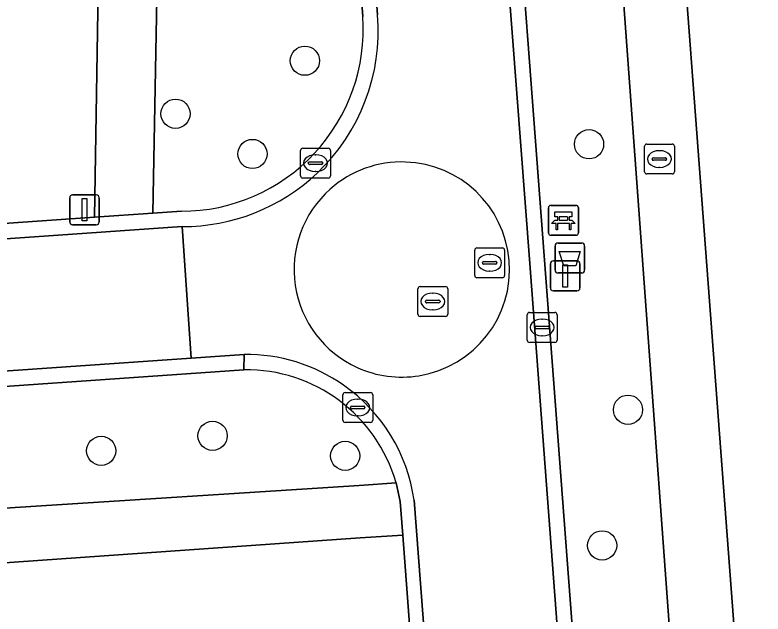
# Model space of a CAD drawing. Extents: x 162661 to 163484, y 380247 to 381230.
# Drawn here: x 163123.53 to 163148.58, y 380348.38 to 380368.43 of the extents above; entities that cross this region are included whole.
import ezdxf

# ---------------------------------------------------------------- set-up
doc = ezdxf.new("R2010")
doc.units = 0
for name, color, linetype in [('IMGEO_Afvalbak', 7, 'Continuous'), ('IMGEO_Bank', 7, 'Continuous'), ('IMGEO_Boom', 7, 'Continuous'), ('IMGEO_Brandkraan', 7, 'Continuous'), ('IMGEO_Erf', 7, 'Continuous'), ('IMGEO_Groenvoorziening', 7, 'Continuous'), ('IMGEO_Kolk', 7, 'Continuous'), ('IMGEO_Lichtmast', 7, 'Continuous'), ('IMGEO_Rijbaan_lokaal_gesloten', 7, 'Continuous'), ('IMGEO_Rijbaan_lokaal_open', 7, 'Continuous'), ('IMGEO_Rioolput', 7, 'Continuous'), ('IMGEO_Voetpad_open', 7, 'Continuous')]:
    doc.layers.add(name, color=color, linetype=linetype)

msp = doc.modelspace()

# ---------------------------------------------------------------- linework, layer by layer
at = {"layer": 'IMGEO_Afvalbak'}
for p, q in [((163141.717, 380360.798), (163142.507, 380360.798)), ((163142.507, 380360.798), (163141.717, 380360.798)), ((163141.617, 380359.898), (163141.617, 380360.698)), ((163141.617, 380360.698), (163141.617, 380359.898)), ((163142.607, 380360.698), (163142.607, 380359.898)), ((163142.607, 380359.898), (163142.607, 380360.698)), ((163142.507, 380359.798), (163141.717, 380359.798)), ((163141.717, 380359.798), (163142.507, 380359.798))]:
    msp.add_line(p, q, dxfattribs=at)
msp.add_lwpolyline([(163141.76, 380360.512), (163142.464, 380360.512), (163142.315, 380360.042), (163141.909, 380360.042), (163141.76, 380360.512)], dxfattribs=at)
for centre, start, end in [((163141.717, 380360.698), 90, 180), ((163141.717, 380360.698), 90, 180), ((163142.507, 380360.698), 0, 90), ((163142.507, 380360.698), 360, 90), ((163141.717, 380359.898), 180, 270), ((163141.717, 380359.898), 180, 270), ((163142.507, 380359.898), 270, 0), ((163142.507, 380359.898), 270, 0)]:
    msp.add_arc(centre, 0.1, start, end, dxfattribs=at)
at = {"layer": 'IMGEO_Bank'}
for p, q in [((163141.474, 380362.06), (163142.315, 380362.06)), ((163142.315, 380362.06), (163141.474, 380362.06)), ((163141.399, 380361.135), (163141.399, 380361.976)), ((163141.399, 380361.976), (163141.399, 380361.135)), ((163142.399, 380361.985), (163142.399, 380361.144)), ((163142.399, 380361.144), (163142.399, 380361.985)), ((163141.708, 380361.566), (163141.708, 380361.672)), ((163141.752, 380361.672), (163141.752, 380361.566)), ((163142.04, 380361.678), (163141.758, 380361.678)), ((163141.758, 380361.56), (163142.04, 380361.56)), ((163142.046, 380361.566), (163142.046, 380361.672)), ((163142.09, 380361.672), (163142.09, 380361.566)), ((163142.096, 380361.458), (163141.703, 380361.458)), ((163142.324, 380361.06), (163141.483, 380361.06)), ((163141.483, 380361.06), (163142.324, 380361.06))]:
    msp.add_line(p, q, dxfattribs=at)
for points in [[(163141.702, 380361.678), (163141.616, 380361.678), (163141.616, 380361.839), (163142.179, 380361.839), (163142.179, 380361.678), (163142.096, 380361.678)], [(163141.646, 380361.458), (163141.504, 380361.458), (163141.616, 380361.56), (163141.702, 380361.56)], [(163142.096, 380361.56), (163142.179, 380361.56), (163142.291, 380361.458), (163142.152, 380361.458)], [(163141.696, 380361.451), (163141.696, 380361.244), (163141.653, 380361.244), (163141.653, 380361.451)], [(163142.146, 380361.451), (163142.146, 380361.244), (163142.102, 380361.244), (163142.102, 380361.451)]]:
    msp.add_lwpolyline(points, dxfattribs=at)
for centre, radius, start, end in [((163141.477, 380361.982), 0.0779, 92.4484, 184.2845), ((163141.477, 380361.982), 0.0779, 92.4484, 184.2845), ((163142.321, 380361.982), 0.0779, 2.4484, 94.2845), ((163142.321, 380361.982), 0.0779, 2.4484, 94.2845), ((163141.701, 380361.671), 0.00671, 2.8957, 87.1043), ((163141.701, 380361.567), 0.00671, 272.8957, 357.1043), ((163141.758, 380361.671), 0.00671, 92.8957, 177.1043), ((163141.758, 380361.567), 0.00671, 182.8957, 267.1043), ((163142.04, 380361.671), 0.00671, 2.8957, 87.1043), ((163142.04, 380361.567), 0.00671, 272.8957, 357.1043), ((163142.097, 380361.671), 0.00671, 92.8957, 177.1043), ((163142.097, 380361.567), 0.00671, 182.8957, 267.1043), ((163141.646, 380361.451), 0.00671, 2.8957, 87.1043), ((163141.703, 380361.451), 0.00671, 92.8957, 177.1043), ((163142.095, 380361.451), 0.00671, 2.8957, 87.1043), ((163142.152, 380361.451), 0.00671, 92.8957, 177.1043), ((163141.477, 380361.138), 0.0779, 182.4484, 274.2845), ((163141.477, 380361.138), 0.0779, 182.4484, 274.2845), ((163142.321, 380361.138), 0.0779, 272.4484, 4.2845), ((163142.321, 380361.138), 0.0779, 272.4484, 4.2845)]:
    msp.add_arc(centre, radius, start, end, dxfattribs=at)
at = {"layer": 'IMGEO_Boom'}
for centre in [(163133.24, 380366.901), (163128.908, 380365.126), (163142.756, 380364.106), (163131.485, 380363.781), (163144.061, 380355.221), (163130.149, 380354.348), (163126.418, 380353.846), (163134.59, 380353.678), (163143.195, 380350.68)]:
    msp.add_circle(centre, 0.489, dxfattribs=at)
at = {"layer": 'IMGEO_Brandkraan'}
for p, q in [((163144.612, 380363.185), (163144.612, 380364.037)), ((163144.687, 380364.111), (163145.539, 380364.111)), ((163145.613, 380364.037), (163145.613, 380363.185)), ((163145.1, 380363.891), (163145.125, 380363.891)), ((163144.871, 380363.605), (163144.871, 380363.617)), ((163145.309, 380363.568), (163144.911, 380363.568)), ((163144.914, 380363.654), (163145.312, 380363.654)), ((163145.355, 380363.617), (163145.355, 380363.605)), ((163145.123, 380363.331), (163145.098, 380363.331)), ((163145.539, 380363.111), (163144.687, 380363.111))]:
    msp.add_line(p, q, dxfattribs=at)
for points in [[(163144.612, 380363.185), (163144.612, 380364.037)], [(163144.687, 380364.111), (163145.539, 380364.111)], [(163145.613, 380364.037), (163145.613, 380363.185)], [(163145.539, 380363.111), (163144.687, 380363.111)]]:
    msp.add_lwpolyline(points, dxfattribs=at)
for centre, radius, start, end in [((163144.689, 380364.035), 0.0765, 91.552, 178.448), ((163144.689, 380364.035), 0.0765, 91.552, 178.448), ((163145.537, 380364.035), 0.0765, 1.552, 88.448), ((163145.537, 380364.035), 0.0765, 1.552, 88.448), ((163144.911, 380363.614), 0.0403, 85.8775, 175.7526), ((163144.908, 380363.604), 0.0366, 178.938, 274.7102), ((163145.312, 380363.611), 0.043, 264.8664, 352.4533), ((163145.316, 380363.616), 0.0386, 1.7309, 96.639), ((163144.689, 380363.187), 0.0765, 181.552, 268.448), ((163144.689, 380363.187), 0.0765, 181.552, 268.448), ((163145.537, 380363.187), 0.0765, 271.552, 358.448), ((163145.537, 380363.187), 0.0765, 271.552, 358.448)]:
    msp.add_arc(centre, radius, start, end, dxfattribs=at)
for centre, major_axis, ratio, start_param, end_param in [((163145.099, 380363.611), (-0.387, 0.002), 0.722429, 4.712389, 7.853982), ((163145.124, 380363.611), (-0.39, 0.002), 0.717154, 1.570796, 4.712389)]:
    msp.add_ellipse(centre, major_axis=major_axis, ratio=ratio, start_param=start_param, end_param=end_param, dxfattribs=at)
at = {"layer": 'IMGEO_Erf'}
for points in [[(163216.077, 380392.021), (163204.133, 380392.177), (163149.068, 380391.797), (163147.198, 380391.781), (163144.279, 380391.558), (163144.662, 380387.12), (163147.688, 380347.017), (163151.219, 380347.51), (163195.797, 380353.729), (163196.176, 380351.492), (163147.848, 380344.668), (163150.86, 380303.331), (163146.437, 380298.781)], [(163139.978, 380304.779), (163136.519, 380351.021), (163135.092, 380350.931), (163034.276, 380343.853), (163025.928, 380343.278), (163027.147, 380323.267), (163030.282, 380288.461), (163031.404, 380288.568)]]:
    msp.add_lwpolyline(points, dxfattribs=at)
at = {"layer": 'IMGEO_Groenvoorziening'}
for points in [[(163071.431, 380357.843), (163126.19, 380361.661), (163126.78, 380397.532), (163126.755, 380399.742), (163064.909, 380395.406)], [(163128.81, 380399.724), (163128.82, 380397.751), (163128.149, 380361.798), (163129.108, 380361.865)], [(163135.179, 380368.38), (163133.202, 380394.584)], [(163131.201, 380356.559), (163122.862, 380355.979), (163123.19, 380351.93), (163135.058, 380352.683), (163136.296, 380352.778)]]:
    msp.add_lwpolyline(points, dxfattribs=at)
msp.add_lwpolyline([(163142.548, 380386.928), (163142.283, 380391.415), (163140.187, 380391.241), (163140.315, 380389.838), (163139.036, 380389.731), (163142.33, 380346.217), (163145.542, 380346.659), (163143.52, 380374.274)], close=True, dxfattribs=at)
for centre, radius, start, end in [((163129.107, 380367.952), 6.087, 270.0096, 4.0312), ((163131.269, 380351.328), 5.232, 16.0943, 90.7475)]:
    msp.add_arc(centre, radius, start, end, dxfattribs=at)
at = {"layer": 'IMGEO_Kolk'}
for p, q in [((163133.096, 380363.048), (163133.096, 380363.9)), ((163133.171, 380363.974), (163134.023, 380363.974)), ((163134.097, 380363.9), (163134.097, 380363.048)), ((163133.398, 380363.517), (163133.796, 380363.517)), ((163133.584, 380363.754), (163133.609, 380363.754)), ((163133.355, 380363.468), (163133.355, 380363.48)), ((163133.793, 380363.431), (163133.395, 380363.431)), ((163133.839, 380363.48), (163133.839, 380363.468)), ((163133.607, 380363.194), (163133.582, 380363.194)), ((163134.023, 380362.974), (163133.171, 380362.974)), ((163140.687, 380357.55), (163140.687, 380358.402)), ((163140.762, 380358.476), (163141.614, 380358.476)), ((163141.175, 380358.256), (163141.2, 380358.256)), ((163141.688, 380358.402), (163141.688, 380357.55)), ((163140.989, 380358.019), (163141.387, 380358.019)), ((163140.946, 380357.97), (163140.946, 380357.982)), ((163141.384, 380357.933), (163140.986, 380357.933)), ((163141.43, 380357.982), (163141.43, 380357.97)), ((163141.198, 380357.696), (163141.173, 380357.696)), ((163141.614, 380357.476), (163140.762, 380357.476)), ((163134.585, 380355.797), (163135.437, 380355.797)), ((163134.51, 380354.871), (163134.51, 380355.723)), ((163134.998, 380355.577), (163135.023, 380355.577)), ((163135.511, 380355.723), (163135.511, 380354.871)), ((163134.769, 380355.291), (163134.769, 380355.303)), ((163135.207, 380355.254), (163134.809, 380355.254)), ((163134.812, 380355.34), (163135.21, 380355.34)), ((163135.253, 380355.303), (163135.253, 380355.291)), ((163135.021, 380355.017), (163134.996, 380355.017)), ((163135.437, 380354.797), (163134.585, 380354.797))]:
    msp.add_line(p, q, dxfattribs=at)
for points in [[(163133.096, 380363.048), (163133.096, 380363.9)], [(163133.171, 380363.974), (163134.023, 380363.974)], [(163134.097, 380363.9), (163134.097, 380363.048)], [(163134.023, 380362.974), (163133.171, 380362.974)], [(163140.687, 380357.55), (163140.687, 380358.402)], [(163140.762, 380358.476), (163141.614, 380358.476)], [(163141.688, 380358.402), (163141.688, 380357.55)], [(163141.614, 380357.476), (163140.762, 380357.476)], [(163134.585, 380355.797), (163135.437, 380355.797)], [(163134.51, 380354.871), (163134.51, 380355.723)], [(163135.511, 380355.723), (163135.511, 380354.871)], [(163135.437, 380354.797), (163134.585, 380354.797)]]:
    msp.add_lwpolyline(points, dxfattribs=at)
for centre, radius, start, end in [((163133.173, 380363.898), 0.0765, 91.552, 178.448), ((163133.173, 380363.898), 0.0765, 91.552, 178.448), ((163134.021, 380363.898), 0.0765, 1.552, 88.448), ((163134.021, 380363.898), 0.0765, 1.552, 88.448), ((163133.395, 380363.477), 0.0403, 85.8775, 175.7526), ((163133.8, 380363.479), 0.0386, 1.7309, 96.639), ((163133.392, 380363.467), 0.0366, 178.938, 274.7102), ((163133.796, 380363.474), 0.043, 264.8664, 352.4533), ((163133.173, 380363.05), 0.0765, 181.552, 268.448), ((163133.173, 380363.05), 0.0765, 181.552, 268.448), ((163134.021, 380363.05), 0.0765, 271.552, 358.448), ((163134.021, 380363.05), 0.0765, 271.552, 358.448), ((163140.764, 380358.4), 0.0765, 91.552, 178.448), ((163140.764, 380358.4), 0.0765, 91.552, 178.448), ((163141.612, 380358.4), 0.0765, 1.552, 88.448), ((163141.612, 380358.4), 0.0765, 1.552, 88.448), ((163140.986, 380357.979), 0.0403, 85.8775, 175.7526), ((163141.391, 380357.981), 0.0386, 1.7309, 96.639), ((163140.983, 380357.969), 0.0366, 178.938, 274.7102), ((163141.387, 380357.976), 0.043, 264.8664, 352.4533), ((163140.764, 380357.552), 0.0765, 181.552, 268.448), ((163140.764, 380357.552), 0.0765, 181.552, 268.448), ((163141.612, 380357.552), 0.0765, 271.552, 358.448), ((163141.612, 380357.552), 0.0765, 271.552, 358.448), ((163134.587, 380355.721), 0.0765, 91.552, 178.448), ((163134.587, 380355.721), 0.0765, 91.552, 178.448), ((163135.435, 380355.721), 0.0765, 1.552, 88.448), ((163135.435, 380355.721), 0.0765, 1.552, 88.448), ((163134.809, 380355.3), 0.0403, 85.8775, 175.7526), ((163134.806, 380355.29), 0.0366, 178.938, 274.7102), ((163135.21, 380355.297), 0.043, 264.8664, 352.4533), ((163135.214, 380355.302), 0.0386, 1.7309, 96.639), ((163134.587, 380354.873), 0.0765, 181.552, 268.448), ((163134.587, 380354.873), 0.0765, 181.552, 268.448), ((163135.435, 380354.873), 0.0765, 271.552, 358.448), ((163135.435, 380354.873), 0.0765, 271.552, 358.448)]:
    msp.add_arc(centre, radius, start, end, dxfattribs=at)
for centre, major_axis, ratio, start_param, end_param in [((163133.583, 380363.474), (-0.387, 0.002), 0.722429, 4.712389, 7.853982), ((163133.608, 380363.474), (-0.39, 0.002), 0.717154, 1.570796, 4.712389), ((163141.174, 380357.976), (-0.387, 0.002), 0.722429, 4.712389, 7.853982), ((163141.199, 380357.976), (-0.39, 0.002), 0.717154, 1.570796, 4.712389), ((163134.997, 380355.297), (-0.387, 0.002), 0.722429, 4.712389, 7.853982), ((163135.022, 380355.297), (-0.39, 0.002), 0.717154, 1.570796, 4.712389)]:
    msp.add_ellipse(centre, major_axis=major_axis, ratio=ratio, start_param=start_param, end_param=end_param, dxfattribs=at)
at = {"layer": 'IMGEO_Lichtmast'}
for p, q in [((163125.363, 380361.514), (163125.363, 380362.314)), ((163125.363, 380362.314), (163125.363, 380361.514)), ((163125.463, 380362.414), (163126.253, 380362.414)), ((163126.253, 380362.414), (163125.463, 380362.414)), ((163126.353, 380362.314), (163126.353, 380361.514)), ((163126.353, 380361.514), (163126.353, 380362.314)), ((163126.253, 380361.414), (163125.463, 380361.414)), ((163125.463, 380361.414), (163126.253, 380361.414)), ((163141.461, 380359.3), (163141.461, 380360.1)), ((163141.461, 380360.1), (163141.461, 380359.3)), ((163141.561, 380360.2), (163142.351, 380360.2)), ((163142.351, 380360.2), (163141.561, 380360.2)), ((163142.451, 380360.1), (163142.451, 380359.3)), ((163142.451, 380359.3), (163142.451, 380360.1)), ((163142.351, 380359.2), (163141.561, 380359.2)), ((163141.561, 380359.2), (163142.351, 380359.2))]:
    msp.add_line(p, q, dxfattribs=at)
for points in [[(163125.783, 380362.289), (163125.933, 380362.289), (163125.933, 380361.539), (163125.783, 380361.539), (163125.783, 380362.289)], [(163141.881, 380360.075), (163142.031, 380360.075), (163142.031, 380359.325), (163141.881, 380359.325), (163141.881, 380360.075)]]:
    msp.add_lwpolyline(points, dxfattribs=at)
for centre, start, end in [((163125.463, 380362.314), 90, 180), ((163125.463, 380362.314), 90, 180), ((163126.253, 380362.314), 0, 90), ((163126.253, 380362.314), 360, 90), ((163125.463, 380361.514), 180, 270), ((163125.463, 380361.514), 180, 270), ((163126.253, 380361.514), 270, 0), ((163126.253, 380361.514), 270, 0), ((163141.561, 380360.1), 90, 180), ((163141.561, 380360.1), 90, 180), ((163142.351, 380360.1), 0, 90), ((163142.351, 380360.1), 360, 90), ((163141.561, 380359.3), 180, 270), ((163141.561, 380359.3), 180, 270), ((163142.351, 380359.3), 270, 0), ((163142.351, 380359.3), 270, 0)]:
    msp.add_arc(centre, 0.1, start, end, dxfattribs=at)
at = {"layer": 'IMGEO_Rijbaan_lokaal_gesloten'}
for points in [[(163136.897, 380352.19), (163140.509, 380304.804), (163145.361, 380299.205), (163144.354, 380312.576), (163140.765, 380360.258), (163137.475, 380403.162), (163135.931, 380423.629), (163134.3, 380425.026)], [(163133.723, 380394.719), (163135.677, 380368.432)], [(163054.493, 380356.141), (162940.821, 380348.438), (162934.53, 380348.012), (162935.401, 380343.628), (163028.95, 380349.989), (163129.435, 380356.95), (163129.13, 380361.35)], [(163129.13, 380361.35), (163071.476, 380357.328)], [(163129.13, 380361.35), (163129.435, 380356.95), (163131.204, 380357.073)]]:
    msp.add_lwpolyline(points, dxfattribs=at)
for centre, radius, start, end in [((163129.144, 380367.901), 6.554, 313.3929, 4.6481), ((163136.481, 380359.906), 3.607, 87.9691, 131.54), ((163136.495, 380359.914), 3.598, 4.8389, 88.1924), ((163129.148, 380367.905), 6.555, 269.8454, 313.3457), ((163136.48, 380359.914), 3.601, 131.6053, 245.6635), ((163136.494, 380359.915), 3.599, 279.0567, 4.822), ((163131.27, 380351.39), 5.683, 54.9192, 90.6628), ((163136.477, 380359.903), 3.59, 245.6334, 279.3591), ((163131.274, 380351.392), 5.68, 8.0801, 54.9437)]:
    msp.add_arc(centre, radius, start, end, dxfattribs=at)
at = {"layer": 'IMGEO_Rijbaan_lokaal_open'}
for points in [[(163135.931, 380423.629), (163137.475, 380403.162), (163140.765, 380360.258), (163144.354, 380312.576), (163144.858, 380312.613), (163143.776, 380327.092), (163143.705, 380328.045), (163143.26, 380333.996), (163142.987, 380337.579)], [(163142.987, 380337.579), (163142.503, 380343.939), (163142.33, 380346.217), (163139.036, 380389.731), (163138.932, 380391.167), (163138.661, 380394.747), (163137.658, 380407.694), (163137.378, 380411.312), (163137.292, 380412.726), (163136.528, 380422.373)], [(163133.202, 380394.584), (163135.179, 380368.38)], [(163135.677, 380368.432), (163133.723, 380394.719)], [(163129.108, 380361.865), (163128.149, 380361.798), (163126.19, 380361.661), (163071.431, 380357.843)], [(163071.476, 380357.328), (163129.13, 380361.35)], [(163047.332, 380350.739), (163059.126, 380351.542), (163060.895, 380351.665), (163063.779, 380351.865), (163069.798, 380352.284), (163071.408, 380352.397), (163078.852, 380352.915), (163080.889, 380353.057), (163081.933, 380353.13), (163084.264, 380353.292), (163086.869, 380353.473), (163111.052, 380355.156), (163114.189, 380355.375), (163120.146, 380355.789), (163122.862, 380355.979), (163131.201, 380356.559), (163131.204, 380357.073), (163129.435, 380356.95), (163028.95, 380349.989)], [(163131.204, 380357.073), (163131.201, 380356.559)], [(163136.296, 380352.778), (163136.436, 380352.147), (163136.519, 380351.021), (163139.978, 380304.779)], [(163140.509, 380304.804), (163136.897, 380352.19)]]:
    msp.add_lwpolyline(points, dxfattribs=at)
for centre, radius, start, end in [((163129.107, 380367.952), 6.087, 270.0096, 4.0312), ((163129.144, 380367.901), 6.554, 313.3929, 4.6481), ((163136.481, 380359.906), 3.607, 87.9691, 131.54), ((163136.495, 380359.914), 3.598, 4.8389, 88.1924), ((163129.148, 380367.905), 6.555, 269.8454, 313.3457), ((163136.48, 380359.914), 3.601, 131.6053, 245.6635), ((163136.494, 380359.915), 3.599, 279.0567, 4.822), ((163131.27, 380351.39), 5.683, 54.9192, 90.6628), ((163131.269, 380351.328), 5.232, 16.0943, 90.7475), ((163136.477, 380359.903), 3.59, 245.6334, 279.3591), ((163131.274, 380351.392), 5.68, 8.0801, 54.9437)]:
    msp.add_arc(centre, radius, start, end, dxfattribs=at)
at = {"layer": 'IMGEO_Rioolput'}
for p, q in [((163138.927, 380359.713), (163138.927, 380360.565)), ((163139.002, 380360.639), (163139.854, 380360.639)), ((163139.928, 380360.565), (163139.928, 380359.713)), ((163139.415, 380360.419), (163139.44, 380360.419)), ((163139.186, 380360.133), (163139.186, 380360.145)), ((163139.624, 380360.096), (163139.226, 380360.096)), ((163139.229, 380360.182), (163139.627, 380360.182)), ((163139.67, 380360.145), (163139.67, 380360.133)), ((163139.438, 380359.859), (163139.413, 380359.859)), ((163139.854, 380359.639), (163139.002, 380359.639)), ((163137.023, 380358.417), (163137.023, 380359.269)), ((163137.098, 380359.343), (163137.95, 380359.343)), ((163138.024, 380359.269), (163138.024, 380358.417)), ((163137.511, 380359.123), (163137.536, 380359.123)), ((163137.282, 380358.837), (163137.282, 380358.849)), ((163137.72, 380358.8), (163137.322, 380358.8)), ((163137.325, 380358.886), (163137.723, 380358.886)), ((163137.766, 380358.849), (163137.766, 380358.837)), ((163137.534, 380358.563), (163137.509, 380358.563)), ((163137.95, 380358.343), (163137.098, 380358.343))]:
    msp.add_line(p, q, dxfattribs=at)
for points in [[(163138.927, 380359.713), (163138.927, 380360.565)], [(163139.002, 380360.639), (163139.854, 380360.639)], [(163139.928, 380360.565), (163139.928, 380359.713)], [(163139.854, 380359.639), (163139.002, 380359.639)], [(163137.023, 380358.417), (163137.023, 380359.269)], [(163137.098, 380359.343), (163137.95, 380359.343)], [(163138.024, 380359.269), (163138.024, 380358.417)], [(163137.95, 380358.343), (163137.098, 380358.343)]]:
    msp.add_lwpolyline(points, dxfattribs=at)
for centre, radius, start, end in [((163139.004, 380360.563), 0.0765, 91.552, 178.448), ((163139.004, 380360.563), 0.0765, 91.552, 178.448), ((163139.852, 380360.563), 0.0765, 1.552, 88.448), ((163139.852, 380360.563), 0.0765, 1.552, 88.448), ((163139.226, 380360.142), 0.0403, 85.8775, 175.7526), ((163139.223, 380360.132), 0.0366, 178.938, 274.7102), ((163139.627, 380360.139), 0.043, 264.8664, 352.4533), ((163139.631, 380360.144), 0.0386, 1.7309, 96.639), ((163139.004, 380359.715), 0.0765, 181.552, 268.448), ((163139.004, 380359.715), 0.0765, 181.552, 268.448), ((163139.852, 380359.715), 0.0765, 271.552, 358.448), ((163139.852, 380359.715), 0.0765, 271.552, 358.448), ((163137.1, 380359.267), 0.0765, 91.552, 178.448), ((163137.1, 380359.267), 0.0765, 91.552, 178.448), ((163137.948, 380359.267), 0.0765, 1.552, 88.448), ((163137.948, 380359.267), 0.0765, 1.552, 88.448), ((163137.322, 380358.846), 0.0403, 85.8775, 175.7526), ((163137.319, 380358.836), 0.0366, 178.938, 274.7102), ((163137.723, 380358.843), 0.043, 264.8664, 352.4533), ((163137.727, 380358.848), 0.0386, 1.7309, 96.639), ((163137.1, 380358.419), 0.0765, 181.552, 268.448), ((163137.1, 380358.419), 0.0765, 181.552, 268.448), ((163137.948, 380358.419), 0.0765, 271.552, 358.448), ((163137.948, 380358.419), 0.0765, 271.552, 358.448)]:
    msp.add_arc(centre, radius, start, end, dxfattribs=at)
for centre, major_axis, ratio, start_param, end_param in [((163139.414, 380360.139), (-0.387, 0.002), 0.722429, 4.712389, 7.853982), ((163139.439, 380360.139), (-0.39, 0.002), 0.717154, 1.570796, 4.712389), ((163137.51, 380358.843), (-0.387, 0.002), 0.722429, 4.712389, 7.853982), ((163137.535, 380358.843), (-0.39, 0.002), 0.717154, 1.570796, 4.712389)]:
    msp.add_ellipse(centre, major_axis=major_axis, ratio=ratio, start_param=start_param, end_param=end_param, dxfattribs=at)
at = {"layer": 'IMGEO_Voetpad_open'}
for points in [[(163126.755, 380399.742), (163126.78, 380397.532), (163126.19, 380361.661), (163128.149, 380361.798), (163128.82, 380397.751), (163128.81, 380399.724)], [(163147.688, 380347.017), (163144.662, 380387.12), (163144.279, 380391.558), (163142.283, 380391.415), (163142.548, 380386.928), (163143.52, 380374.274), (163145.542, 380346.659), (163145.702, 380344.371), (163146.161, 380337.725), (163146.382, 380334.519), (163146.812, 380328.289), (163143.705, 380328.045), (163143.776, 380327.092), (163146.94, 380327.36), (163147.986, 380312.918), (163144.858, 380312.613), (163144.927, 380311.69), (163148.051, 380312.02), (163148.492, 380305.927), (163146.45, 380305.736), (163145.326, 380306.355), (163145.856, 380299.256)], [(163034.276, 380343.853), (163135.092, 380350.931), (163136.519, 380351.021), (163136.436, 380352.147), (163136.296, 380352.778), (163135.058, 380352.683), (163123.19, 380351.93), (163120.423, 380351.812), (163114.455, 380351.391), (163111.274, 380351.167), (163106.7, 380350.844), (163104.488, 380350.688), (163103.054, 380350.587), (163099.483, 380350.335), (163087.179, 380349.192), (163084.591, 380348.982), (163082.284, 380348.821), (163079.155, 380348.731), (163071.671, 380348.2), (163065.615, 380347.919), (163062.724, 380347.731), (163047.59, 380346.698)]]:
    msp.add_lwpolyline(points, dxfattribs=at)

doc.saveas('drawing.dxf')
